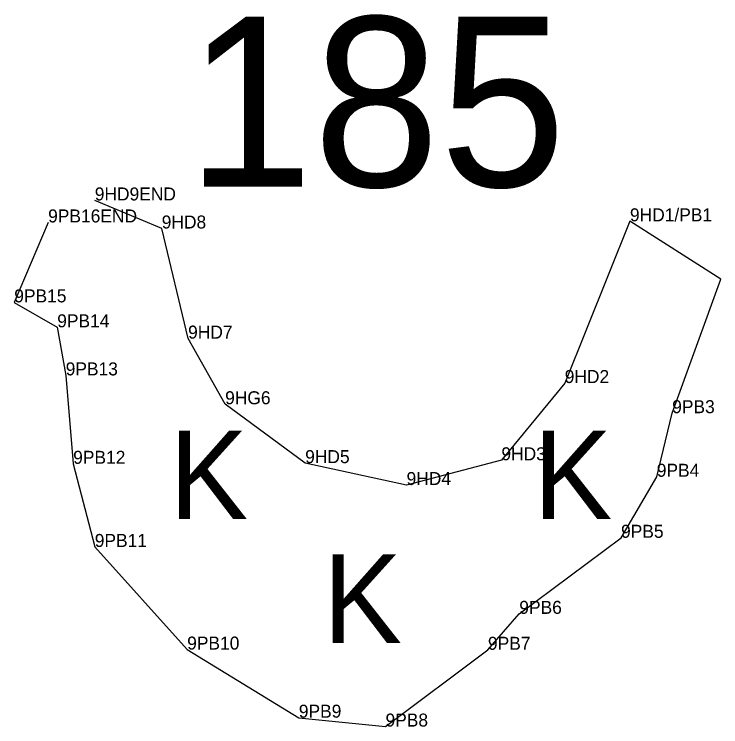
# Model space of a CAD drawing. Extents: x 2072529 to 2268812, y 436423 to 470008.
# Drawn here: x 2214651 to 2214922.6, y 450641.4 to 450915.4 of the extents above; entities that cross this region are included whole.
import ezdxf

# ---------------------------------------------------------------- set-up
doc = ezdxf.new("R2010")
doc.units = 0
for name, color, linetype in [('Old_Level_20', 7, 'Continuous'), ('Old_Level_52', 7, 'Continuous'), ('Old_Level_55', 7, 'Continuous'), ('Old_Level_60', 7, 'Continuous'), ('Old_Level_62', 7, 'Continuous')]:
    doc.layers.add(name, color=color, linetype=linetype)

msp = doc.modelspace()

# ---------------------------------------------------------------- linework, layer by layer
at = {"layer": 'Old_Level_20'}
for p, q in [((2214681.91, 450843.803), (2214681.91, 450843.803)), ((2214663.983, 450835.348), (2214663.983, 450835.348)), ((2214887.663, 450835.782), (2214887.663, 450835.782)), ((2214707.65, 450833.021), (2214707.65, 450833.021)), ((2214922.569, 450813.496), (2214922.569, 450813.496)), ((2214650.96, 450804.613), (2214650.96, 450804.613)), ((2214667.474, 450795.026), (2214667.474, 450795.026)), ((2214717.795, 450790.678), (2214717.795, 450790.678)), ((2214670.733, 450776.542), (2214670.733, 450776.542)), ((2214862.583, 450773.601), (2214862.583, 450773.601)), ((2214732.029, 450765.444), (2214732.029, 450765.444)), ((2214903.899, 450762.014), (2214903.899, 450762.014)), ((2214762.796, 450742.806), (2214762.796, 450742.806)), ((2214838.237, 450743.892), (2214838.237, 450743.892)), ((2214673.606, 450742.54), (2214673.606, 450742.54)), ((2214897.98, 450737.562), (2214897.98, 450737.562)), ((2214801.782, 450734.386), (2214801.782, 450734.386)), ((2214884.234, 450714.093), (2214884.234, 450714.093)), ((2214681.917, 450710.565), (2214681.917, 450710.565)), ((2214845.125, 450684.85), (2214845.125, 450684.85)), ((2214717.438, 450671.118), (2214717.438, 450671.118)), ((2214833.072, 450671.033), (2214833.072, 450671.033)), ((2214760.365, 450644.928), (2214760.365, 450644.928)), ((2214793.692, 450641.517), (2214793.692, 450641.517))]:
    msp.add_line(p, q, dxfattribs=at)
at = {"layer": 'Old_Level_52'}
msp.add_lwpolyline([(2214663.983, 450835.348), (2214650.96, 450804.613), (2214667.474, 450795.026), (2214670.733, 450776.542), (2214673.606, 450742.54), (2214681.917, 450710.565), (2214717.438, 450671.118), (2214760.365, 450644.928), (2214793.692, 450641.517), (2214833.072, 450671.033), (2214845.125, 450684.85), (2214884.234, 450714.093), (2214897.98, 450737.562), (2214903.899, 450762.014), (2214922.569, 450813.496), (2214887.663, 450835.782), (2214862.583, 450773.601), (2214838.237, 450743.892), (2214801.782, 450734.386), (2214762.796, 450742.806), (2214732.029, 450765.444), (2214717.795, 450790.678), (2214707.65, 450833.021), (2214681.91, 450843.803)], dxfattribs=at)

# ---------------------------------------------------------------- texts
at = {"layer": 'Old_Level_55'}
for p in [(2214710.536, 450721.325), (2214850.536, 450721.325), (2214769.647, 450673.692)]:
    msp.add_text('K', height=34, dxfattribs=at).set_placement(p)
at = {"layer": 'Old_Level_60'}
for s, p in [('9HD9END', (2214681.91, 450843.803)), ('9PB16END', (2214663.983, 450835.348)), ('9HD1/PB1', (2214887.663, 450835.782)), ('9HD8', (2214707.65, 450833.021)), ('9PB15', (2214650.96, 450804.613)), ('9PB14', (2214667.474, 450795.026)), ('9HD7', (2214717.795, 450790.678)), ('9PB13', (2214670.733, 450776.542)), ('9HD2', (2214862.583, 450773.601)), ('9HG6', (2214732.029, 450765.444)), ('9PB3', (2214903.899, 450762.014)), ('9HD3', (2214838.237, 450743.892)), ('9PB12', (2214673.606, 450742.54)), ('9HD5', (2214762.796, 450742.806)), ('9PB4', (2214897.98, 450737.562)), ('9HD4', (2214801.782, 450734.386)), ('9PB5', (2214884.234, 450714.093)), ('9PB11', (2214681.917, 450710.565)), ('9PB6', (2214845.125, 450684.85)), ('9PB10', (2214717.438, 450671.118)), ('9PB7', (2214833.072, 450671.033)), ('9PB9', (2214760.365, 450644.928)), ('9PB8', (2214793.692, 450641.517))]:
    msp.add_text(s, height=5, dxfattribs=at).set_placement(p)
at = {"layer": 'Old_Level_62'}
msp.add_text('185', height=65.34, dxfattribs=at).set_placement((2214717.303, 450849.09))

doc.saveas('drawing.dxf')
